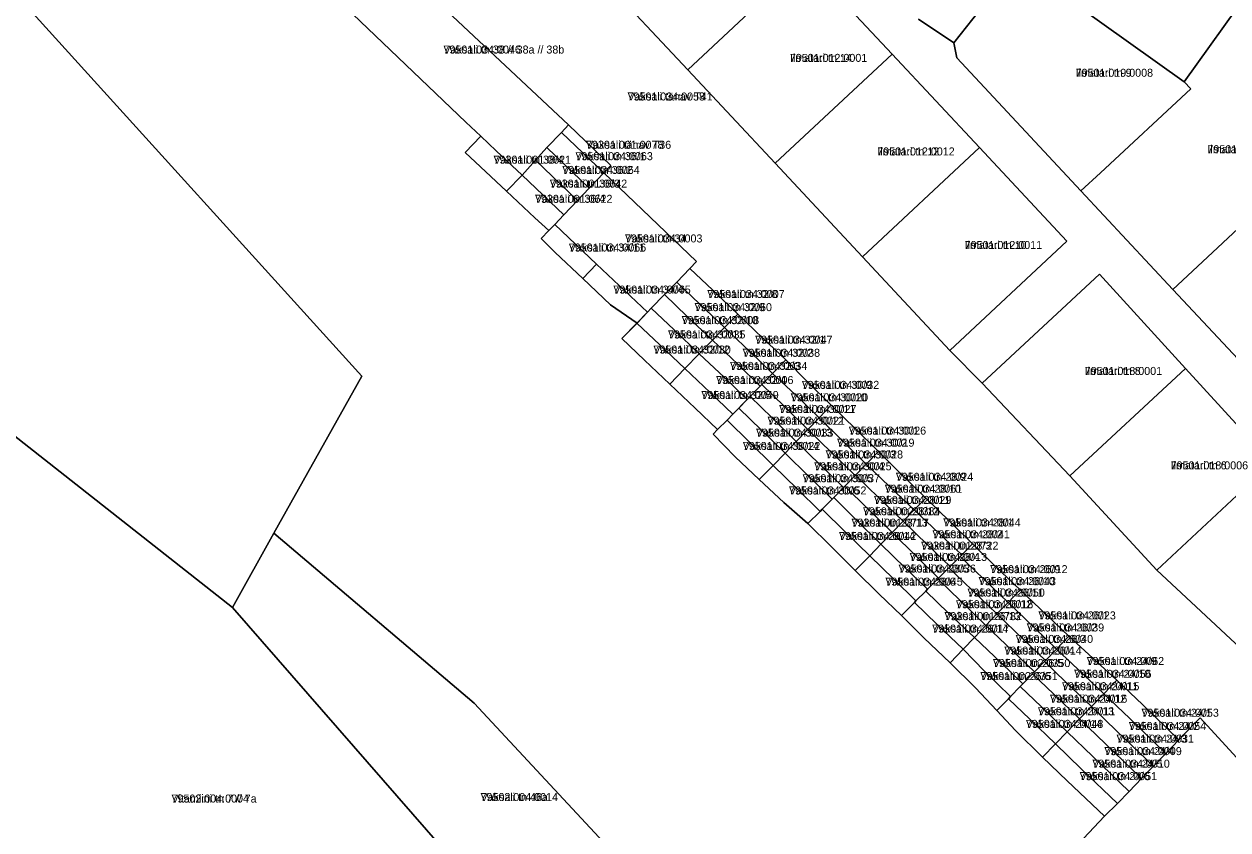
# Model space of a CAD drawing. Extents: x 643847 to 663718, y 6468443 to 6482775.
# Drawn here: x 657700.5 to 657926.1, y 6474039.9 to 6474191 of the extents above; entities that cross this region are included whole.
import ezdxf

# ---------------------------------------------------------------- set-up
doc = ezdxf.new("R2010")
doc.units = 0
for name, color, linetype in [('L_AADRESS', 7, 'Continuous'), ('PIIR', 7, 'Continuous'), ('TUNNUS', 7, 'Continuous')]:
    doc.layers.add(name, color=color, linetype=linetype)

msp = doc.modelspace()

# ---------------------------------------------------------------- linework, layer by layer
at = {"layer": 'PIIR'}
for points in [[(657526.83, 6474261.38), (657507.13, 6474269.43), (657532.81, 6474313.22), (657543.91, 6474321.96), (657620.75, 6474236.88), (657646.26, 6474204.6), (657638.91, 6474262.6), (657702.74, 6474192.36), (657763.79, 6474124.97), (657747.3, 6474095.54), (657739.56, 6474081.62), (657653.5, 6474149.39), (657627.61, 6474184.44), (657610.17, 6474204.63), (657577.11, 6474237.03), (657567.4, 6474246.43), (657563.53, 6474250.22)], [(657846.74, 6474202.93), (657824.83, 6474182.45), (657808.44, 6474199.98), (657826.7, 6474217.06), (657830.35, 6474220.47)], [(657898.73, 6474219.63), (657906.87, 6474213.82), (657926.39, 6474199.87), (657930.05, 6474197.25), (657917.84, 6474180.18), (657886.59, 6474202.53)], [(657764.02, 6474208.26), (657802.51, 6474172.14), (657801.19, 6474170.7), (657798.46, 6474167.85), (657796.34, 6474165.48), (657793.84, 6474162.69), (657788.94, 6474167.27), (657786.08, 6474169.98), (657783.26, 6474172.64), (657773.42, 6474182.07), (657767.74, 6474187.48), (657757.85, 6474196.96), (657755.54, 6474199.19), (657763.09, 6474207.27)], [(657863.13, 6474185.39), (657841.22, 6474164.91), (657824.83, 6474182.45), (657846.74, 6474202.93)], [(657875.25, 6474184.67), (657874.69, 6474187.5), (657886.59, 6474202.53), (657917.84, 6474180.18), (657919.13, 6474178.84), (657902.18, 6474163.13), (657898.52, 6474159.73)], [(657898.52, 6474159.73), (657902.18, 6474163.13), (657919.13, 6474178.84), (657917.84, 6474180.18), (657930.05, 6474197.25), (657945.92, 6474185.91), (657931.88, 6474165.52), (657937.44, 6474161.49), (657919.4, 6474144.67), (657915.75, 6474141.27)], [(657879.51, 6474167.85), (657857.59, 6474147.37), (657841.22, 6474164.91), (657863.13, 6474185.39)], [(657801.19, 6474170.7), (657802.51, 6474172.14), (657810.42, 6474164.5), (657809.12, 6474163.13)], [(657786.08, 6474169.98), (657788.94, 6474167.27), (657793.84, 6474162.69), (657790.89, 6474159.67), (657785.99, 6474164.25), (657783.11, 6474166.93)], [(657801.19, 6474170.7), (657809.12, 6474163.13), (657806.4, 6474160.27), (657798.46, 6474167.85)], [(657798.46, 6474167.85), (657806.4, 6474160.27), (657804.21, 6474157.96), (657796.34, 6474165.48)], [(657895.89, 6474150.31), (657873.97, 6474129.83), (657857.59, 6474147.37), (657879.51, 6474167.85)], [(657804.21, 6474157.96), (657801.6, 6474155.22), (657793.84, 6474162.69), (657796.34, 6474165.48)], [(657798.82, 6474152.3), (657796.22, 6474154.7), (657790.89, 6474159.67), (657793.84, 6474162.69), (657801.6, 6474155.22), (657799.91, 6474153.44)], [(657817.33, 6474137.02), (657807.77, 6474146), (657799.91, 6474153.44), (657801.6, 6474155.22), (657804.21, 6474157.96), (657806.4, 6474160.27), (657809.12, 6474163.13), (657826.47, 6474146.48), (657822.77, 6474142.65), (657820.5, 6474140.3), (657818.02, 6474137.73)], [(657915.75, 6474141.27), (657919.4, 6474144.67), (657937.44, 6474161.49), (657955.57, 6474148.37), (657930.77, 6474125.18)], [(657798.82, 6474152.3), (657799.91, 6474153.44), (657807.77, 6474146), (657805.19, 6474143.3), (657800.03, 6474148.2), (657797.36, 6474150.78)], [(657653.5, 6474149.39), (657739.56, 6474081.62), (657804.1, 6474007.58), (657782.98, 6473988.33), (657744.73, 6473983.72), (657725.28, 6474002.22), (657672.04, 6473993.21), (657652.14, 6474149.81)], [(657817.33, 6474137.02), (657815.34, 6474134.96), (657810.4, 6474138.35), (657805.19, 6474143.3), (657807.77, 6474146)], [(657829.52, 6474141.14), (657834.2, 6474136.65), (657831.75, 6474134.11), (657827.05, 6474138.59), (657822.77, 6474142.65), (657825.24, 6474145.2)], [(657822.77, 6474142.65), (657827.05, 6474138.59), (657831.75, 6474134.11), (657829.47, 6474131.74), (657824.75, 6474136.21), (657820.5, 6474140.3)], [(657879.99, 6474123.7), (657901.97, 6474144.14), (657918.14, 6474126.44), (657896.41, 6474106.32)], [(657824.75, 6474136.21), (657829.47, 6474131.74), (657827, 6474129.2), (657822.27, 6474133.66), (657818.02, 6474137.73), (657820.5, 6474140.3)], [(657818.02, 6474137.73), (657822.27, 6474133.66), (657827, 6474129.2), (657824.3, 6474126.41), (657819.59, 6474130.88), (657815.33, 6474134.95), (657817.33, 6474137.02)], [(657834.2, 6474136.65), (657838.93, 6474132.12), (657843.2, 6474128.05), (657840.74, 6474125.53), (657836.48, 6474129.61), (657831.75, 6474134.11)], [(657815.33, 6474134.95), (657819.59, 6474130.88), (657824.3, 6474126.41), (657821.5, 6474123.53), (657816.76, 6474128.03), (657812.51, 6474132.09)], [(657831.75, 6474134.11), (657836.48, 6474129.61), (657840.74, 6474125.53), (657838.71, 6474123.43), (657838.43, 6474123.15), (657834.2, 6474127.26), (657829.47, 6474131.74)], [(657829.47, 6474131.74), (657834.2, 6474127.26), (657838.43, 6474123.15), (657836.53, 6474121.21), (657835.95, 6474120.61), (657831.73, 6474124.72), (657827, 6474129.2)], [(657831.73, 6474124.72), (657835.95, 6474120.61), (657833.27, 6474117.85), (657829.02, 6474121.94), (657824.3, 6474126.41), (657827, 6474129.2)], [(657824.3, 6474126.41), (657829.02, 6474121.94), (657833.27, 6474117.85), (657832.2, 6474116.74), (657830.41, 6474115), (657826.25, 6474119.03), (657821.5, 6474123.53)], [(657843.2, 6474128.05), (657847.33, 6474123.86), (657851.72, 6474119.55), (657849.44, 6474117.18), (657845.04, 6474121.49), (657840.74, 6474125.53)], [(657934.28, 6474108.76), (657912.71, 6474088.62), (657896.41, 6474106.32), (657918.14, 6474126.44)], [(657845.04, 6474121.49), (657849.44, 6474117.18), (657847.35, 6474115.02), (657842.95, 6474119.33), (657838.71, 6474123.43), (657840.74, 6474125.53)], [(657842.95, 6474119.33), (657847.35, 6474115.02), (657845.17, 6474112.75), (657840.64, 6474117.18), (657836.53, 6474121.21), (657838.43, 6474123.15), (657838.71, 6474123.43)], [(657843.07, 6474110.58), (657838.66, 6474114.88), (657834.43, 6474119.03), (657835.95, 6474120.61), (657836.53, 6474121.21), (657840.64, 6474117.18), (657845.17, 6474112.75)], [(657856.27, 6474115.11), (657860.58, 6474110.85), (657858.29, 6474108.52), (657853.96, 6474112.76), (657849.44, 6474117.18), (657851.72, 6474119.55)], [(657834.43, 6474119.03), (657838.66, 6474114.88), (657843.07, 6474110.58), (657840.86, 6474108.28), (657836.45, 6474112.57), (657832.2, 6474116.74), (657833.27, 6474117.85)], [(657836.45, 6474112.57), (657840.86, 6474108.28), (657838.2, 6474105.61), (657833.74, 6474109.87), (657829.59, 6474114.1), (657830.41, 6474115), (657832.2, 6474116.74)], [(657851.87, 6474110.61), (657856.21, 6474106.37), (657854.25, 6474104.37), (657854, 6474104.11), (657849.67, 6474108.35), (657845.17, 6474112.75), (657847.35, 6474115.02)], [(657853.96, 6474112.76), (657858.29, 6474108.52), (657856.26, 6474106.43), (657856.21, 6474106.37), (657851.87, 6474110.61), (657847.35, 6474115.02), (657849.44, 6474117.18)], [(657849.67, 6474108.35), (657854, 6474104.11), (657852.2, 6474102.25), (657851.89, 6474101.94), (657847.56, 6474106.18), (657843.07, 6474110.58), (657845.17, 6474112.75)], [(657843.07, 6474110.58), (657847.56, 6474106.18), (657851.89, 6474101.94), (657850.03, 6474100.05), (657849.66, 6474099.66), (657845.33, 6474103.9), (657840.86, 6474108.28)], [(657864.88, 6474106.59), (657869.45, 6474102.14), (657867.28, 6474099.92), (657862.66, 6474104.3), (657858.29, 6474108.52), (657860.58, 6474110.85)], [(657849.66, 6474099.66), (657847.37, 6474097.36), (657842.82, 6474101.32), (657838.2, 6474105.61), (657840.86, 6474108.28), (657845.33, 6474103.9)], [(657867.28, 6474099.92), (657865.21, 6474097.79), (657860.65, 6474102.2), (657856.26, 6474106.43), (657858.29, 6474108.52), (657862.66, 6474104.3)], [(657937.34, 6474105.41), (657944.31, 6474104.47), (657940.32, 6474074.73), (657939.06, 6474065.77), (657936.69, 6474066.35), (657912.71, 6474088.62), (657934.28, 6474108.76)], [(657860.65, 6474102.2), (657865.21, 6474097.79), (657863.15, 6474095.67), (657858.63, 6474100.09), (657854.25, 6474104.37), (657856.21, 6474106.37), (657856.26, 6474106.43)], [(657852.2, 6474102.25), (657854, 6474104.11), (657854.25, 6474104.37), (657858.63, 6474100.09), (657863.15, 6474095.67), (657861.03, 6474093.48), (657856.6, 6474097.86)], [(657861.03, 6474093.48), (657858.94, 6474091.33), (657854.43, 6474095.74), (657850.03, 6474100.05), (657851.89, 6474101.94), (657852.2, 6474102.25), (657856.6, 6474097.86)], [(657869.45, 6474102.14), (657873.95, 6474097.74), (657878.22, 6474093.55), (657876.18, 6474091.5), (657871.87, 6474095.58), (657867.28, 6474099.92)], [(657850.03, 6474100.05), (657854.43, 6474095.74), (657858.94, 6474091.33), (657856.2, 6474088.54), (657851.78, 6474092.98), (657847.37, 6474097.36), (657849.66, 6474099.66)], [(657867.28, 6474099.92), (657871.87, 6474095.58), (657876.18, 6474091.5), (657875.89, 6474091.22), (657873.99, 6474089.3), (657869.75, 6474093.39), (657865.21, 6474097.79)], [(657873.78, 6474089.09), (657871.86, 6474087.16), (657867.67, 6474091.26), (657863.15, 6474095.67), (657865.21, 6474097.79), (657869.75, 6474093.39), (657873.99, 6474089.3)], [(657747.3, 6474095.54), (657784.8, 6474063.71), (657832.49, 6474012.43), (657814.33, 6473995.79), (657804.1, 6474007.58), (657739.56, 6474081.62)], [(657867.67, 6474091.26), (657871.86, 6474087.16), (657871.69, 6474086.98), (657869.76, 6474085.05), (657865.57, 6474089.09), (657861.03, 6474093.48), (657863.15, 6474095.67)], [(657861.03, 6474093.48), (657865.57, 6474089.09), (657869.76, 6474085.05), (657869.43, 6474084.71), (657867.6, 6474082.87), (657863.45, 6474086.92), (657858.94, 6474091.33)], [(657882.47, 6474089.4), (657887.13, 6474084.95), (657884.86, 6474082.59), (657880.18, 6474087.09), (657875.89, 6474091.22), (657876.18, 6474091.5), (657878.22, 6474093.55)], [(657858.94, 6474091.33), (657863.45, 6474086.92), (657867.6, 6474082.87), (657867.31, 6474082.58), (657864.87, 6474080.13), (657860.73, 6474084.11), (657856.2, 6474088.54)], [(657875.89, 6474091.22), (657880.18, 6474087.09), (657884.86, 6474082.59), (657882.78, 6474080.42), (657878.06, 6474084.97), (657873.78, 6474089.09), (657873.99, 6474089.3)], [(657873.78, 6474089.09), (657878.06, 6474084.97), (657882.78, 6474080.42), (657880.72, 6474078.28), (657875.95, 6474082.87), (657871.69, 6474086.98), (657871.86, 6474087.16)], [(657875.95, 6474082.87), (657880.72, 6474078.28), (657878.55, 6474076.01), (657873.73, 6474080.6), (657869.43, 6474084.71), (657869.76, 6474085.05), (657871.69, 6474086.98)], [(657878.55, 6474076.01), (657876.43, 6474073.8), (657871.6, 6474078.45), (657867.31, 6474082.58), (657867.6, 6474082.87), (657869.43, 6474084.71), (657873.73, 6474080.6)], [(657892.11, 6474080.17), (657896.23, 6474076.23), (657893.93, 6474073.85), (657889.84, 6474077.81), (657884.86, 6474082.59), (657887.13, 6474084.95)], [(657871.6, 6474078.45), (657876.43, 6474073.8), (657874, 6474071.28), (657869.1, 6474075.93), (657864.87, 6474080.13), (657867.31, 6474082.58)], [(657884.86, 6474082.59), (657889.84, 6474077.81), (657893.93, 6474073.85), (657891.85, 6474071.69), (657887.76, 6474075.63), (657882.78, 6474080.42)], [(657882.78, 6474080.42), (657887.76, 6474075.63), (657891.85, 6474071.69), (657891.68, 6474071.51), (657889.79, 6474069.55), (657885.7, 6474073.49), (657880.72, 6474078.28)], [(657885.7, 6474073.49), (657889.79, 6474069.55), (657889.46, 6474069.21), (657887.66, 6474067.34), (657883.55, 6474071.25), (657878.55, 6474076.01), (657880.72, 6474078.28)], [(657876.43, 6474073.8), (657878.55, 6474076.01), (657883.55, 6474071.25), (657887.66, 6474067.34), (657887.14, 6474066.81), (657885.32, 6474064.92), (657880.45, 6474069.68)], [(657905.23, 6474068), (657902.81, 6474065.46), (657897.91, 6474070.05), (657893.93, 6474073.85), (657896.23, 6474076.23)], [(657874, 6474071.28), (657876.43, 6474073.8), (657880.45, 6474069.68), (657885.32, 6474064.92), (657884.95, 6474064.53), (657882.76, 6474062.31), (657878.74, 6474066.55)], [(657891.68, 6474071.51), (657891.85, 6474071.69), (657893.93, 6474073.85), (657897.91, 6474070.05), (657902.81, 6474065.46), (657900.47, 6474063.05), (657895.64, 6474067.71)], [(657895.64, 6474067.71), (657900.47, 6474063.05), (657898.26, 6474060.75), (657893.42, 6474065.4), (657889.46, 6474069.21), (657889.79, 6474069.55), (657891.68, 6474071.51)], [(657893.42, 6474065.4), (657898.26, 6474060.75), (657895.94, 6474058.34), (657891.11, 6474063), (657887.14, 6474066.81), (657887.66, 6474067.34), (657889.46, 6474069.21)], [(657905.23, 6474068), (657910.09, 6474063.37), (657916.87, 6474056.81), (657914.43, 6474054.29), (657907.66, 6474060.84), (657902.81, 6474065.46)], [(657891.11, 6474063), (657895.94, 6474058.34), (657893.75, 6474056.06), (657888.92, 6474060.71), (657884.95, 6474064.53), (657885.32, 6474064.92), (657887.14, 6474066.81)], [(657902.81, 6474065.46), (657907.66, 6474060.84), (657914.43, 6474054.29), (657912.11, 6474051.87), (657905.31, 6474058.41), (657900.47, 6474063.05)], [(657882.76, 6474062.31), (657884.95, 6474064.53), (657888.92, 6474060.71), (657893.75, 6474056.06), (657891.3, 6474053.6), (657886.26, 6474058.56)], [(657900.47, 6474063.05), (657905.31, 6474058.41), (657912.11, 6474051.87), (657909.89, 6474049.56), (657903.09, 6474056.1), (657898.26, 6474060.75)], [(657981.72, 6473994.51), (657959.01, 6473975.4), (657898.98, 6474038.3), (657902.96, 6474042.49), (657905.39, 6474044.87), (657907.58, 6474047.16), (657909.89, 6474049.56), (657912.11, 6474051.87), (657914.43, 6474054.29), (657916.87, 6474056.81), (657919.97, 6474060.06), (657920.84, 6474060.96)], [(657903.09, 6474056.1), (657909.89, 6474049.56), (657907.58, 6474047.16), (657900.77, 6474053.7), (657895.94, 6474058.34), (657898.26, 6474060.75)], [(657900.77, 6474053.7), (657907.58, 6474047.16), (657905.39, 6474044.87), (657898.57, 6474051.41), (657893.75, 6474056.06), (657895.94, 6474058.34)], [(657891.3, 6474053.6), (657893.75, 6474056.06), (657898.57, 6474051.41), (657905.39, 6474044.87), (657902.96, 6474042.49), (657895.92, 6474049.13)]]:
    msp.add_lwpolyline(points, close=True, dxfattribs=at)
for points in [[(657981.72, 6473994.51), (657920.84, 6474060.96), (657919.97, 6474060.06), (657916.87, 6474056.81), (657910.09, 6474063.37), (657905.23, 6474068), (657896.23, 6474076.23), (657892.11, 6474080.17), (657887.13, 6474084.95), (657882.47, 6474089.4), (657878.22, 6474093.55), (657873.95, 6474097.74), (657869.45, 6474102.14), (657864.88, 6474106.59), (657860.58, 6474110.85), (657856.27, 6474115.11), (657851.72, 6474119.55), (657847.33, 6474123.86), (657843.2, 6474128.05), (657838.93, 6474132.12), (657834.2, 6474136.65), (657829.52, 6474141.14), (657825.24, 6474145.2), (657826.47, 6474146.48), (657809.12, 6474163.13), (657810.42, 6474164.5), (657802.51, 6474172.14), (657764.02, 6474208.26)], [(657934.28, 6474108.76), (657918.14, 6474126.44), (657901.97, 6474144.14), (657879.99, 6474123.7), (657873.97, 6474129.83), (657895.89, 6474150.31), (657879.51, 6474167.85), (657863.13, 6474185.39), (657846.74, 6474202.93)], [(657886.59, 6474202.53), (657874.69, 6474187.5), (657868.11, 6474191.95)], [(657808.44, 6474199.98), (657824.83, 6474182.45), (657841.22, 6474164.91), (657857.59, 6474147.37), (657873.97, 6474129.83), (657879.99, 6474123.7), (657896.41, 6474106.32), (657912.71, 6474088.62), (657936.69, 6474066.35)], [(657757.85, 6474196.96), (657767.74, 6474187.48), (657773.42, 6474182.07), (657783.26, 6474172.64), (657786.08, 6474169.98), (657783.11, 6474166.93), (657785.99, 6474164.25), (657790.89, 6474159.67), (657796.22, 6474154.7), (657798.82, 6474152.3), (657797.36, 6474150.78), (657800.03, 6474148.2), (657805.19, 6474143.3), (657810.4, 6474138.35), (657815.34, 6474134.96), (657812.51, 6474132.09), (657816.76, 6474128.03), (657821.5, 6474123.53), (657826.25, 6474119.03), (657830.41, 6474115), (657829.59, 6474114.1), (657833.74, 6474109.87), (657838.2, 6474105.61), (657842.82, 6474101.32), (657847.37, 6474097.36), (657851.78, 6474092.98), (657856.2, 6474088.54), (657860.73, 6474084.11), (657864.87, 6474080.13), (657869.1, 6474075.93), (657874, 6474071.28), (657878.74, 6474066.55), (657882.76, 6474062.31), (657886.26, 6474058.56), (657891.3, 6474053.6), (657895.92, 6474049.13), (657902.96, 6474042.49), (657898.98, 6474038.3)], [(657918.3, 6473914.31), (657862.96, 6473977.66), (657832.49, 6474012.43), (657784.8, 6474063.71), (657747.3, 6474095.54), (657763.79, 6474124.97), (657702.74, 6474192.36)], [(657868.11, 6474191.95), (657874.69, 6474187.5), (657875.25, 6474184.67), (657898.52, 6474159.73), (657915.75, 6474141.27), (657930.77, 6474125.18)]]:
    msp.add_lwpolyline(points, dxfattribs=at)

# ---------------------------------------------------------------- texts
at = {"layer": 'L_AADRESS'}
for s, p in [('Vaksali tn 38 // 38a // 38b', (657779.07, 6474185.48)), ('Ilmatari tn 14', (657843.98, 6474183.92)), ('Ilmatari tn 9', (657897.53, 6474181.13)), ('Vaksali tänav T41', (657813.57, 6474176.68)), ('Vaksali tänav T36', (657805.79, 6474167.63)), ('Vaksali tn 36/1', (657803.8, 6474165.49)), ('Ilmatari tn 12', (657860.36, 6474166.38)), ('Ilmatari tn 7', (657922.22, 6474166.8)), ('Vaksali tn 38/4', (657788.46, 6474164.83)), ('Vaksali tn 36/2', (657801.34, 6474162.91)), ('Vaksali tn 36/3', (657798.99, 6474160.35)), ('Vaksali tn 36/4', (657796.23, 6474157.5)), ('Vaksali tn 34', (657813.09, 6474150.07)), ('Vaksali tn 34/11', (657802.56, 6474148.37)), ('Ilmatari tn 10', (657876.74, 6474148.84)), ('Vaksali tn 34/4', (657810.9, 6474140.48)), ('Vaksali tn 32/8', (657828.5, 6474139.65)), ('Vaksali tn 32/9', (657826.12, 6474137.19)), ('Vaksali tn 32/10', (657823.71, 6474134.75)), ('Vaksali tn 32/11', (657821.15, 6474132.07)), ('Vaksali tn 32/12', (657818.41, 6474129.24)), ('Vaksali tn 32/1', (657837.47, 6474131.09)), ('Vaksali tn 32/2', (657835.13, 6474128.63)), ('Vaksali tn 32/3', (657832.76, 6474126.17)), ('Ilmatari tn 8', (657899.23, 6474125.23)), ('Vaksali tn 32/4', (657830.15, 6474123.53)), ('Vaksali tn 30/9', (657846.22, 6474122.62)), ('Vaksali tn 32/5', (657827.39, 6474120.71)), ('Vaksali tn 30/10', (657844.13, 6474120.28)), ('Vaksali tn 30/11', (657841.96, 6474118.09)), ('Vaksali tn 30/12', (657839.79, 6474115.9)), ('Vaksali tn 30/13', (657837.63, 6474113.66)), ('Vaksali tn 30/1', (657855.01, 6474114.04)), ('Vaksali tn 30/14', (657835.17, 6474111.17)), ('Vaksali tn 30/2', (657852.82, 6474111.78)), ('Vaksali tn 30/3', (657850.68, 6474109.57)), ('Vaksali tn 30/4', (657848.53, 6474107.35)), ('Ilmatari tn 6', (657915.34, 6474107.53)), ('Vaksali tn 30/5', (657846.36, 6474105.12)), ('Vaksali tn 28/9', (657863.83, 6474105.39)), ('Vaksali tn 30/6', (657843.82, 6474102.82)), ('Vaksali tn 28/10', (657861.76, 6474103.15)), ('Vaksali tn 28/11', (657859.74, 6474101.05)), ('Vaksali tn 28/12', (657857.68, 6474098.93)), ('Vaksali tn 28/13', (657855.52, 6474096.79)), ('Vaksali tn 28/1', (657872.72, 6474096.82)), ('Vaksali tn 28/14', (657853.18, 6474094.29)), ('Vaksali tn 28/2', (657870.69, 6474094.61)), ('Vaksali tn 28/3', (657868.56, 6474092.48)), ('Vaksali tn 28/4', (657866.42, 6474090.36)), ('Vaksali tn 28/5', (657864.34, 6474088.18)), ('Vaksali tn 26/9', (657881.51, 6474088.07)), ('Vaksali tn 28/6', (657861.87, 6474085.73)), ('Vaksali tn 26/10', (657879.34, 6474085.82)), ('Vaksali tn 26/11', (657877.25, 6474083.69)), ('Vaksali tn 26/12', (657875.09, 6474081.5)), ('Vaksali tn 26/13', (657872.95, 6474079.26)), ('Vaksali tn 26/1', (657890.55, 6474079.4)), ('Vaksali tn 26/14', (657870.64, 6474076.93)), ('Vaksali tn 26/2', (657888.36, 6474077.14)), ('Vaksali tn 26/3', (657886.29, 6474074.99)), ('Vaksali tn 26/4', (657884.16, 6474072.81)), ('Vaksali tn 24/9', (657899.6, 6474070.85)), ('Vaksali tn 26/5', (657882.03, 6474070.47)), ('Vaksali tn 24/10', (657897.24, 6474068.45)), ('Vaksali tn 26/6', (657879.66, 6474068.03)), ('Vaksali tn 24/11', (657894.97, 6474066.13)), ('Vaksali tn 24/12', (657892.71, 6474063.78)), ('Vaksali tn 24/13', (657890.45, 6474061.43)), ('Vaksali tn 24/1', (657909.86, 6474061.15)), ('Vaksali tn 24/14', (657888.21, 6474059.07)), ('Vaksali tn 24/2', (657907.48, 6474058.67)), ('Vaksali tn 24/3', (657905.19, 6474056.3)), ('Vaksali tn 24/4', (657902.91, 6474053.96)), ('Vaksali tn 24/5', (657900.66, 6474051.61)), ('Vaksali tn 24/6', (657898.28, 6474049.27)), ('Vitamiini tn 7 // 7a', (657728.12, 6474045.07)), ('Vaksali tn 46a', (657786.03, 6474045.35))]:
    msp.add_text(s, height=1.5, dxfattribs=at).set_placement(p)
at = {"layer": 'TUNNUS'}
for s, p in [('79501:034:0046', (657779.07, 6474185.48)), ('79501:012:0001', (657843.98, 6474183.92)), ('79501:019:0008', (657897.53, 6474181.13)), ('79501:034:0058', (657813.57, 6474176.68)), ('79301:001:0078', (657805.79, 6474167.63)), ('79501:034:0063', (657803.8, 6474165.49)), ('79501:012:0012', (657860.36, 6474166.38)), ('79501:019:0006', (657922.22, 6474166.8)), ('79301:001:0621', (657788.46, 6474164.83)), ('79501:034:0064', (657801.34, 6474162.91)), ('79301:001:0642', (657798.99, 6474160.35)), ('79301:001:0622', (657796.23, 6474157.5)), ('79501:034:0003', (657813.09, 6474150.07)), ('79501:034:0066', (657802.56, 6474148.37)), ('79501:012:0011', (657876.74, 6474148.84)), ('79501:034:0065', (657810.9, 6474140.48)), ('79501:034:0007', (657828.5, 6474139.65)), ('79501:034:0060', (657826.12, 6474137.19)), ('79501:034:0008', (657823.71, 6474134.75)), ('79501:034:0035', (657821.15, 6474132.07)), ('79501:034:0047', (657837.47, 6474131.09)), ('79501:034:0030', (657818.41, 6474129.24)), ('79501:034:0038', (657835.13, 6474128.63)), ('79501:034:0034', (657832.76, 6474126.17)), ('79501:018:0001', (657899.23, 6474125.23)), ('79501:034:0006', (657830.15, 6474123.53)), ('79501:034:0032', (657846.22, 6474122.62)), ('79501:034:0049', (657827.39, 6474120.71)), ('79501:034:0020', (657844.13, 6474120.28)), ('79501:034:0027', (657841.96, 6474118.09)), ('79501:034:0021', (657839.79, 6474115.9)), ('79501:034:0033', (657837.63, 6474113.66)), ('79501:034:0026', (657855.01, 6474114.04)), ('79501:034:0019', (657852.82, 6474111.78)), ('79501:034:0022', (657835.17, 6474111.17)), ('79501:034:0028', (657850.68, 6474109.57)), ('79501:034:0025', (657848.53, 6474107.35)), ('79501:018:0006', (657915.34, 6474107.53)), ('79501:034:0037', (657846.36, 6474105.12)), ('79501:034:0024', (657863.83, 6474105.39)), ('79501:034:0052', (657843.82, 6474102.82)), ('79501:034:0061', (657861.76, 6474103.15)), ('79501:034:0029', (657859.74, 6474101.05)), ('79501:002:0384', (657857.68, 6474098.93)), ('79301:001:0717', (657855.52, 6474096.79)), ('79501:034:0044', (657872.72, 6474096.82)), ('79501:034:0042', (657853.18, 6474094.29)), ('79501:034:0041', (657870.69, 6474094.61)), ('79301:001:0722', (657868.56, 6474092.48)), ('79501:034:0013', (657866.42, 6474090.36)), ('79501:034:0036', (657864.34, 6474088.18)), ('79501:034:0012', (657881.51, 6474088.07)), ('79501:034:0045', (657861.87, 6474085.73)), ('79501:034:0043', (657879.34, 6474085.82)), ('79501:034:0050', (657877.25, 6474083.69)), ('79501:034:0018', (657875.09, 6474081.5)), ('79301:001:0782', (657872.95, 6474079.26)), ('79501:034:0023', (657890.55, 6474079.4)), ('79501:034:0017', (657870.64, 6474076.93)), ('79501:034:0039', (657888.36, 6474077.14)), ('79501:034:0040', (657886.29, 6474074.99)), ('79501:034:0014', (657884.16, 6474072.81)), ('79501:034:0062', (657899.6, 6474070.85)), ('79501:002:0350', (657882.03, 6474070.47)), ('79501:034:0056', (657897.24, 6474068.45)), ('79501:002:0351', (657879.66, 6474068.03)), ('79501:034:0015', (657894.97, 6474066.13)), ('79501:034:0016', (657892.71, 6474063.78)), ('79501:034:0011', (657890.45, 6474061.43)), ('79501:034:0053', (657909.86, 6474061.15)), ('79501:034:0048', (657888.21, 6474059.07)), ('79501:034:0054', (657907.48, 6474058.67)), ('79501:034:0031', (657905.19, 6474056.3)), ('79501:034:0009', (657902.91, 6474053.96)), ('79501:034:0010', (657900.66, 6474051.61)), ('79501:034:0051', (657898.28, 6474049.27)), ('79502:004:0004', (657728.12, 6474045.07)), ('79502:004:0014', (657786.03, 6474045.35))]:
    msp.add_text(s, height=1.5, dxfattribs=at).set_placement(p)

doc.saveas('drawing.dxf')
